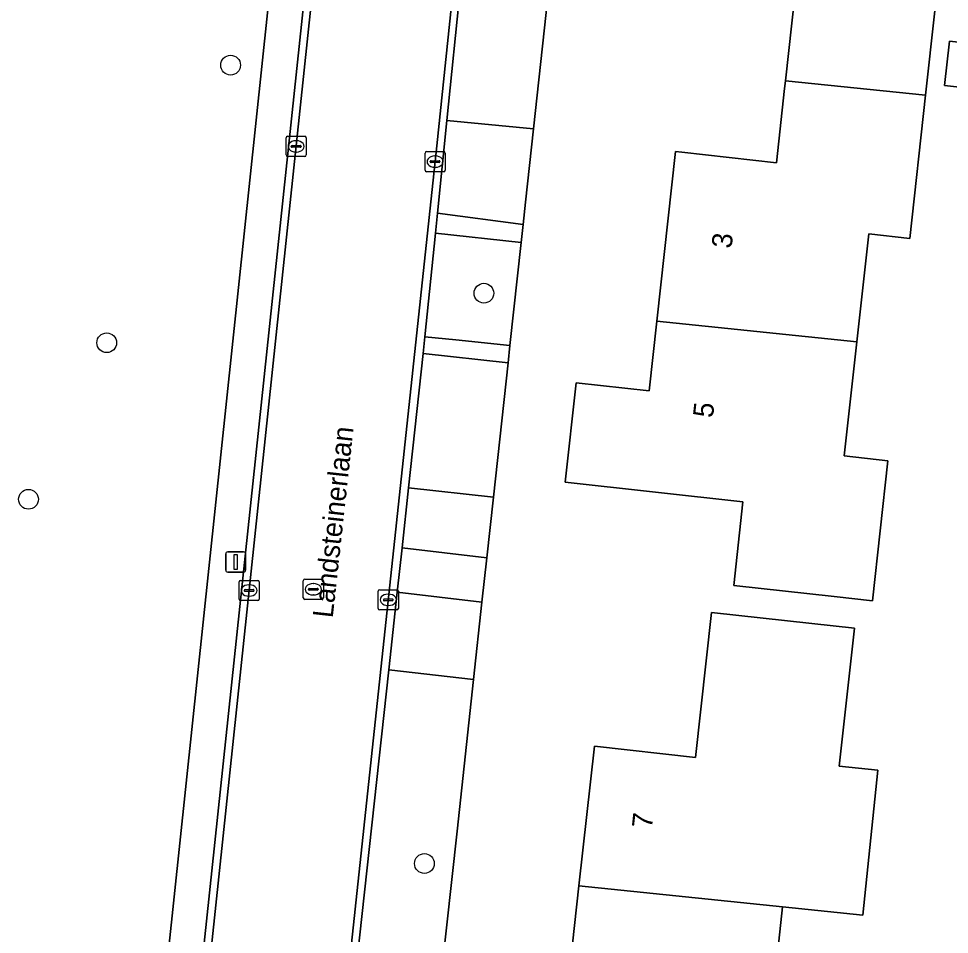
# Model space of a CAD drawing. Extents: x 162156 to 163172, y 378995 to 380779.
# Drawn here: x 162277.42 to 162323.55, y 380541.28 to 380586.66 of the extents above; entities that cross this region are included whole.
import ezdxf

# ---------------------------------------------------------------- set-up
doc = ezdxf.new("R2010")
doc.units = 0
for name, color, linetype in [('IMGEO_Boom', 7, 'Continuous'), ('IMGEO_Erf', 7, 'Continuous'), ('IMGEO_Groenvoorziening', 7, 'Continuous'), ('IMGEO_Kolk', 7, 'Continuous'), ('IMGEO_Lichtmast', 7, 'Continuous'), ('IMGEO_Openbare_ruimte_label', 7, 'Continuous'), ('IMGEO_Pand', 7, 'Continuous'), ('IMGEO_Pand_nummerreeks', 7, 'Continuous'), ('IMGEO_Rijbaan_lokaal_gesloten', 7, 'Continuous'), ('IMGEO_Rijbaan_lokaal_open', 7, 'Continuous'), ('IMGEO_Rioolput', 7, 'Continuous'), ('IMGEO_Voetpad_open', 7, 'Continuous')]:
    doc.layers.add(name, color=color, linetype=linetype)

msp = doc.modelspace()

# ---------------------------------------------------------------- linework, layer by layer
at = {"layer": 'IMGEO_Boom'}
for centre in [(162287.928, 380584.352), (162300.48, 380573.053), (162281.786, 380570.595), (162277.91, 380562.839), (162297.53, 380544.794)]:
    msp.add_circle(centre, 0.489, dxfattribs=at)
at = {"layer": 'IMGEO_Erf'}
for points in [[(162337.095, 380607.712), (162306.19, 380611.044), (162304.083, 380591.744), (162303.914, 380590.185), (162303.648, 380587.741), (162302.936, 380581.196), (162302.54, 380577.56), (162302.42, 380576.453), (162302.323, 380575.563), (162301.767, 380570.453), (162301.675, 380569.606), (162300.95, 380562.944), (162300.624, 380559.945), (162300.384, 380557.742), (162299.968, 380553.918), (162299.151, 380546.402), (162298.369, 380539.218)], [(162322.831, 380587.042), (162322.371, 380582.864), (162321.59, 380575.771), (162319.553, 380575.996), (162318.964, 380570.651), (162318.341, 380564.989), (162320.497, 380564.751), (162319.733, 380557.81), (162317.833, 380558.019), (162312.863, 380558.566), (162313.32, 380562.716), (162304.515, 380563.684), (162305.057, 380568.608), (162308.676, 380568.209), (162309.056, 380571.66), (162309.981, 380580.07), (162310.294, 380580.036), (162314.975, 380579.52), (162315.38, 380583.198), (162315.421, 380583.574), (162315.887, 380587.806)], [(162304.427, 380536.739), (162305.192, 380543.685), (162305.953, 380550.603), (162310.971, 380550.05), (162311.762, 380557.239), (162316.733, 380556.692), (162318.843, 380556.46), (162318.091, 380549.621), (162319.999, 380549.424), (162319.256, 380542.232), (162315.28, 380542.643), (162314.89, 380539.1)]]:
    msp.add_lwpolyline(points, dxfattribs=at)
msp.add_lwpolyline([(162326.739, 380582.961), (162323.303, 380583.339), (162323.546, 380585.541), (162326.982, 380585.163)], close=True, dxfattribs=at)
at = {"layer": 'IMGEO_Groenvoorziening'}
msp.add_lwpolyline([(162283.978, 380532.196), (162293.218, 380619.805)], dxfattribs=at)
for points in [[(162302.42, 380576.453), (162302.54, 380577.56), (162302.936, 380581.196), (162298.645, 380581.609), (162298.179, 380577.023)], [(162302.323, 380575.563), (162298.078, 380576.024), (162297.558, 380570.894), (162299.082, 380570.734), (162301.767, 380570.453)], [(162301.675, 380569.606), (162297.473, 380570.063), (162296.749, 380563.409), (162300.95, 380562.944)], [(162300.384, 380557.742), (162300.624, 380559.945), (162296.424, 380560.433), (162296.186, 380558.246)], [(162295.764, 380554.384), (162293.722, 380535.67), (162297.934, 380535.219), (162298.369, 380539.218), (162299.151, 380546.402), (162299.968, 380553.918)]]:
    msp.add_lwpolyline(points, close=True, dxfattribs=at)
at = {"layer": 'IMGEO_Kolk'}
for p, q in [((162290.674, 380579.902), (162290.674, 380580.754)), ((162290.749, 380580.828), (162291.601, 380580.828)), ((162291.162, 380580.608), (162291.187, 380580.608)), ((162291.675, 380580.754), (162291.675, 380579.902)), ((162290.933, 380580.322), (162290.933, 380580.334)), ((162291.371, 380580.285), (162290.973, 380580.285)), ((162290.976, 380580.371), (162291.374, 380580.371)), ((162291.417, 380580.334), (162291.417, 380580.322)), ((162297.636, 380580.072), (162298.488, 380580.072)), ((162291.601, 380579.828), (162290.749, 380579.828)), ((162291.185, 380580.048), (162291.16, 380580.048)), ((162297.561, 380579.146), (162297.561, 380579.998)), ((162297.863, 380579.615), (162298.261, 380579.615)), ((162298.049, 380579.852), (162298.074, 380579.852)), ((162298.562, 380579.998), (162298.562, 380579.146)), ((162297.82, 380579.566), (162297.82, 380579.578)), ((162298.258, 380579.529), (162297.86, 380579.529)), ((162298.072, 380579.292), (162298.047, 380579.292)), ((162298.304, 380579.578), (162298.304, 380579.566)), ((162298.488, 380579.072), (162297.636, 380579.072)), ((162288.344, 380557.897), (162288.344, 380558.749)), ((162288.419, 380558.823), (162289.271, 380558.823)), ((162288.832, 380558.603), (162288.857, 380558.603)), ((162289.345, 380558.749), (162289.345, 380557.897)), ((162288.603, 380558.317), (162288.603, 380558.329)), ((162289.041, 380558.28), (162288.643, 380558.28)), ((162288.646, 380558.366), (162289.044, 380558.366)), ((162288.855, 380558.043), (162288.83, 380558.043)), ((162289.087, 380558.329), (162289.087, 380558.317)), ((162295.24, 380557.432), (162295.24, 380558.284)), ((162295.315, 380558.358), (162296.167, 380558.358)), ((162295.728, 380558.138), (162295.753, 380558.138)), ((162296.241, 380558.284), (162296.241, 380557.432)), ((162289.271, 380557.823), (162288.419, 380557.823)), ((162295.499, 380557.852), (162295.499, 380557.864)), ((162295.937, 380557.815), (162295.539, 380557.815)), ((162295.542, 380557.901), (162295.94, 380557.901)), ((162295.751, 380557.578), (162295.726, 380557.578)), ((162295.983, 380557.864), (162295.983, 380557.852)), ((162296.167, 380557.358), (162295.315, 380557.358))]:
    msp.add_line(p, q, dxfattribs=at)
for points in [[(162290.674, 380579.902), (162290.674, 380580.754)], [(162290.749, 380580.828), (162291.601, 380580.828)], [(162291.675, 380580.754), (162291.675, 380579.902)], [(162297.636, 380580.072), (162298.488, 380580.072)], [(162291.601, 380579.828), (162290.749, 380579.828)], [(162297.561, 380579.146), (162297.561, 380579.998)], [(162298.562, 380579.998), (162298.562, 380579.146)], [(162298.488, 380579.072), (162297.636, 380579.072)], [(162288.344, 380557.897), (162288.344, 380558.749)], [(162288.419, 380558.823), (162289.271, 380558.823)], [(162289.345, 380558.749), (162289.345, 380557.897)], [(162295.24, 380557.432), (162295.24, 380558.284)], [(162295.315, 380558.358), (162296.167, 380558.358)], [(162296.241, 380558.284), (162296.241, 380557.432)], [(162289.271, 380557.823), (162288.419, 380557.823)], [(162296.167, 380557.358), (162295.315, 380557.358)]]:
    msp.add_lwpolyline(points, dxfattribs=at)
for centre, radius, start, end in [((162290.751, 380580.752), 0.0765, 91.552, 178.448), ((162290.751, 380580.752), 0.0765, 91.552, 178.448), ((162291.599, 380580.752), 0.0765, 1.552, 88.448), ((162291.599, 380580.752), 0.0765, 1.552, 88.448), ((162290.973, 380580.331), 0.0403, 85.8775, 175.7526), ((162290.97, 380580.321), 0.0366, 178.938, 274.7102), ((162291.374, 380580.328), 0.043, 264.8664, 352.4533), ((162291.378, 380580.333), 0.0386, 1.7309, 96.639), ((162297.638, 380579.996), 0.0765, 91.552, 178.448), ((162297.638, 380579.996), 0.0765, 91.552, 178.448), ((162298.486, 380579.996), 0.0765, 1.552, 88.448), ((162298.486, 380579.996), 0.0765, 1.552, 88.448), ((162290.751, 380579.904), 0.0765, 181.552, 268.448), ((162290.751, 380579.904), 0.0765, 181.552, 268.448), ((162291.599, 380579.904), 0.0765, 271.552, 358.448), ((162291.599, 380579.904), 0.0765, 271.552, 358.448), ((162297.86, 380579.575), 0.0403, 85.8775, 175.7526), ((162298.265, 380579.577), 0.0386, 1.7309, 96.639), ((162297.638, 380579.148), 0.0765, 181.552, 268.448), ((162297.638, 380579.148), 0.0765, 181.552, 268.448), ((162297.857, 380579.565), 0.0366, 178.938, 274.7102), ((162298.261, 380579.572), 0.043, 264.8664, 352.4533), ((162298.486, 380579.148), 0.0765, 271.552, 358.448), ((162298.486, 380579.148), 0.0765, 271.552, 358.448), ((162288.421, 380558.747), 0.0765, 91.552, 178.448), ((162288.421, 380558.747), 0.0765, 91.552, 178.448), ((162289.269, 380558.747), 0.0765, 1.552, 88.448), ((162289.269, 380558.747), 0.0765, 1.552, 88.448), ((162288.643, 380558.326), 0.0403, 85.8775, 175.7526), ((162288.64, 380558.316), 0.0366, 178.938, 274.7102), ((162289.044, 380558.323), 0.043, 264.8664, 352.4533), ((162289.048, 380558.328), 0.0386, 1.7309, 96.639), ((162295.317, 380558.282), 0.0765, 91.552, 178.448), ((162295.317, 380558.282), 0.0765, 91.552, 178.448), ((162296.165, 380558.282), 0.0765, 1.552, 88.448), ((162296.165, 380558.282), 0.0765, 1.552, 88.448), ((162288.421, 380557.899), 0.0765, 181.552, 268.448), ((162288.421, 380557.899), 0.0765, 181.552, 268.448), ((162289.269, 380557.899), 0.0765, 271.552, 358.448), ((162289.269, 380557.899), 0.0765, 271.552, 358.448), ((162295.539, 380557.861), 0.0403, 85.8775, 175.7526), ((162295.536, 380557.851), 0.0366, 178.938, 274.7102), ((162295.94, 380557.858), 0.043, 264.8664, 352.4533), ((162295.944, 380557.863), 0.0386, 1.7309, 96.639), ((162295.317, 380557.434), 0.0765, 181.552, 268.448), ((162295.317, 380557.434), 0.0765, 181.552, 268.448), ((162296.165, 380557.434), 0.0765, 271.552, 358.448), ((162296.165, 380557.434), 0.0765, 271.552, 358.448)]:
    msp.add_arc(centre, radius, start, end, dxfattribs=at)
for centre, major_axis, ratio, start_param, end_param in [((162291.161, 380580.328), (-0.387, 0.002), 0.722429, 4.712389, 7.853982), ((162291.186, 380580.328), (-0.39, 0.002), 0.717154, 1.570796, 4.712389), ((162298.048, 380579.572), (-0.387, 0.002), 0.722429, 4.712389, 7.853982), ((162298.073, 380579.572), (-0.39, 0.002), 0.717154, 1.570796, 4.712389), ((162288.831, 380558.323), (-0.387, 0.002), 0.722429, 4.712389, 7.853982), ((162288.856, 380558.323), (-0.39, 0.002), 0.717154, 1.570796, 4.712389), ((162295.727, 380557.858), (-0.387, 0.002), 0.722429, 4.712389, 7.853982), ((162295.752, 380557.858), (-0.39, 0.002), 0.717154, 1.570796, 4.712389)]:
    msp.add_ellipse(centre, major_axis=major_axis, ratio=ratio, start_param=start_param, end_param=end_param, dxfattribs=at)
at = {"layer": 'IMGEO_Lichtmast'}
for p, q in [((162287.683, 380559.331), (162287.683, 380560.131)), ((162287.683, 380560.131), (162287.683, 380559.331)), ((162287.783, 380560.231), (162288.573, 380560.231)), ((162288.573, 380560.231), (162287.783, 380560.231)), ((162288.673, 380560.131), (162288.673, 380559.331)), ((162288.673, 380559.331), (162288.673, 380560.131)), ((162288.573, 380559.231), (162287.783, 380559.231)), ((162287.783, 380559.231), (162288.573, 380559.231))]:
    msp.add_line(p, q, dxfattribs=at)
msp.add_lwpolyline([(162288.103, 380560.106), (162288.253, 380560.106), (162288.253, 380559.356), (162288.103, 380559.356), (162288.103, 380560.106)], dxfattribs=at)
for centre, start, end in [((162287.783, 380560.131), 90, 180), ((162287.783, 380560.131), 90, 180), ((162288.573, 380560.131), 0, 90), ((162288.573, 380560.131), 360, 90), ((162287.783, 380559.331), 180, 270), ((162287.783, 380559.331), 180, 270), ((162288.573, 380559.331), 270, 0), ((162288.573, 380559.331), 270, 0)]:
    msp.add_arc(centre, 0.1, start, end, dxfattribs=at)
at = {"layer": 'IMGEO_Pand'}
for points in [[(162322.371, 380582.864), (162322.831, 380587.042), (162321.587, 380587.179), (162322.718, 380597.452), (162322.774, 380597.961), (162323.321, 380602.93), (162311.756, 380604.202), (162310.441, 380592.247), (162316.753, 380591.553), (162316.336, 380587.757), (162315.887, 380587.806), (162315.421, 380583.574)], [(162326.739, 380582.961), (162326.982, 380585.163), (162323.546, 380585.541), (162323.303, 380583.339)], [(162309.056, 380571.66), (162318.964, 380570.651), (162319.553, 380575.996), (162321.59, 380575.771), (162322.371, 380582.864), (162315.421, 380583.574), (162315.38, 380583.198), (162314.975, 380579.52), (162310.294, 380580.036), (162309.981, 380580.07)], [(162309.056, 380571.66), (162308.676, 380568.209), (162305.057, 380568.608), (162304.515, 380563.684), (162313.32, 380562.716), (162312.863, 380558.566), (162317.833, 380558.019), (162319.733, 380557.81), (162320.497, 380564.751), (162318.341, 380564.989), (162318.964, 380570.651)], [(162318.843, 380556.46), (162316.733, 380556.692), (162311.762, 380557.239), (162310.971, 380550.05), (162305.953, 380550.603), (162305.192, 380543.685), (162315.28, 380542.643), (162319.256, 380542.232), (162319.999, 380549.424), (162318.091, 380549.621)], [(162305.192, 380543.685), (162304.427, 380536.739), (162309.601, 380536.17), (162308.934, 380530.109), (162313.905, 380529.562), (162315.978, 380529.334), (162317.027, 380538.865), (162314.89, 380539.1), (162315.28, 380542.643)]]:
    msp.add_lwpolyline(points, close=True, dxfattribs=at)
at = {"layer": 'IMGEO_Rijbaan_lokaal_gesloten'}
for points in [[(162292.56, 380528.03), (162293.721, 380538.975), (162298.145, 380580.349), (162302.073, 380618.08), (162302.301, 380620.086)], [(162295.231, 380618.617), (162283.691, 380509.63), (162282.669, 380500), (162281.641, 380490.186), (162281.35, 380487.41), (162281.282, 380486.77), (162280.599, 380480.352), (162279.822, 380472.998)]]:
    msp.add_lwpolyline(points, dxfattribs=at)
at = {"layer": 'IMGEO_Rijbaan_lokaal_open'}
for points in [[(162302.301, 380620.086), (162302.073, 380618.08), (162298.145, 380580.349), (162293.721, 380538.975), (162292.56, 380528.03), (162292.885, 380527.995), (162293.278, 380531.599), (162293.298, 380531.779), (162293.722, 380535.67), (162295.764, 380554.384), (162296.186, 380558.246), (162296.424, 380560.433), (162296.749, 380563.409), (162297.473, 380570.063), (162297.558, 380570.894), (162298.078, 380576.024), (162298.179, 380577.023), (162298.645, 380581.609), (162299.32, 380588.269), (162299.562, 380590.653), (162301.518, 380609.937), (162302.695, 380620.164)], [(162294.853, 380618.658), (162282.29, 380500), (162281.985, 380496.996), (162281.299, 380490.222), (162281.641, 380490.186), (162282.669, 380500), (162283.691, 380509.63), (162295.231, 380618.617)]]:
    msp.add_lwpolyline(points, dxfattribs=at)
at = {"layer": 'IMGEO_Rioolput'}
for p, q in [((162291.6, 380558.881), (162292.452, 380558.881)), ((162291.525, 380557.955), (162291.525, 380558.807)), ((162291.784, 380558.375), (162291.784, 380558.387)), ((162291.827, 380558.424), (162292.225, 380558.424)), ((162292.013, 380558.661), (162292.038, 380558.661)), ((162292.268, 380558.387), (162292.268, 380558.375)), ((162292.526, 380558.807), (162292.526, 380557.955)), ((162292.222, 380558.338), (162291.824, 380558.338)), ((162292.036, 380558.101), (162292.011, 380558.101)), ((162292.452, 380557.881), (162291.6, 380557.881))]:
    msp.add_line(p, q, dxfattribs=at)
for points in [[(162291.6, 380558.881), (162292.452, 380558.881)], [(162291.525, 380557.955), (162291.525, 380558.807)], [(162292.526, 380558.807), (162292.526, 380557.955)], [(162292.452, 380557.881), (162291.6, 380557.881)]]:
    msp.add_lwpolyline(points, dxfattribs=at)
for centre, radius, start, end in [((162291.602, 380558.805), 0.0765, 91.552, 178.448), ((162291.602, 380558.805), 0.0765, 91.552, 178.448), ((162292.45, 380558.805), 0.0765, 1.552, 88.448), ((162292.45, 380558.805), 0.0765, 1.552, 88.448), ((162291.824, 380558.384), 0.0403, 85.8775, 175.7526), ((162292.229, 380558.386), 0.0386, 1.7309, 96.639), ((162291.602, 380557.957), 0.0765, 181.552, 268.448), ((162291.602, 380557.957), 0.0765, 181.552, 268.448), ((162291.821, 380558.374), 0.0366, 178.938, 274.7102), ((162292.225, 380558.381), 0.043, 264.8664, 352.4533), ((162292.45, 380557.957), 0.0765, 271.552, 358.448), ((162292.45, 380557.957), 0.0765, 271.552, 358.448)]:
    msp.add_arc(centre, radius, start, end, dxfattribs=at)
for centre, major_axis, ratio, start_param, end_param in [((162292.012, 380558.381), (-0.387, 0.002), 0.722429, 4.712389, 7.853982), ((162292.037, 380558.381), (-0.39, 0.002), 0.717154, 1.570796, 4.712389)]:
    msp.add_ellipse(centre, major_axis=major_axis, ratio=ratio, start_param=start_param, end_param=end_param, dxfattribs=at)
at = {"layer": 'IMGEO_Voetpad_open'}
for points in [[(162293.218, 380619.805), (162283.978, 380532.196), (162283.666, 380529.241), (162280.583, 380500), (162280.121, 380495.613)], [(162281.985, 380496.996), (162282.29, 380500), (162294.853, 380618.658)]]:
    msp.add_lwpolyline(points, dxfattribs=at)
for points in [[(162303.648, 380587.741), (162303.914, 380590.185), (162299.562, 380590.653), (162299.32, 380588.269), (162298.645, 380581.609), (162302.936, 380581.196)], [(162302.42, 380576.453), (162298.179, 380577.023), (162298.078, 380576.024), (162302.323, 380575.563)], [(162301.767, 380570.453), (162299.082, 380570.734), (162297.558, 380570.894), (162297.473, 380570.063), (162301.675, 380569.606)], [(162300.95, 380562.944), (162296.749, 380563.409), (162296.424, 380560.433), (162300.624, 380559.945)], [(162299.968, 380553.918), (162300.384, 380557.742), (162296.186, 380558.246), (162295.764, 380554.384)]]:
    msp.add_lwpolyline(points, close=True, dxfattribs=at)

# ---------------------------------------------------------------- texts
at = {"layer": 'IMGEO_Openbare_ruimte_label'}
msp.add_text('Landsteinerlaan', height=1, rotation=83.7421, dxfattribs=at).set_placement((162292.985, 380556.933))
at = {"layer": 'IMGEO_Pand_nummerreeks'}
for s, rotation, p in [('3', 83.7213, (162312.75, 380575.241)), ('5', 83.7213, (162311.827, 380566.849)), ('7', 83.7206, (162308.802, 380546.504))]:
    msp.add_text(s, height=1, rotation=rotation, dxfattribs=at).set_placement(p)

doc.saveas('drawing.dxf')
